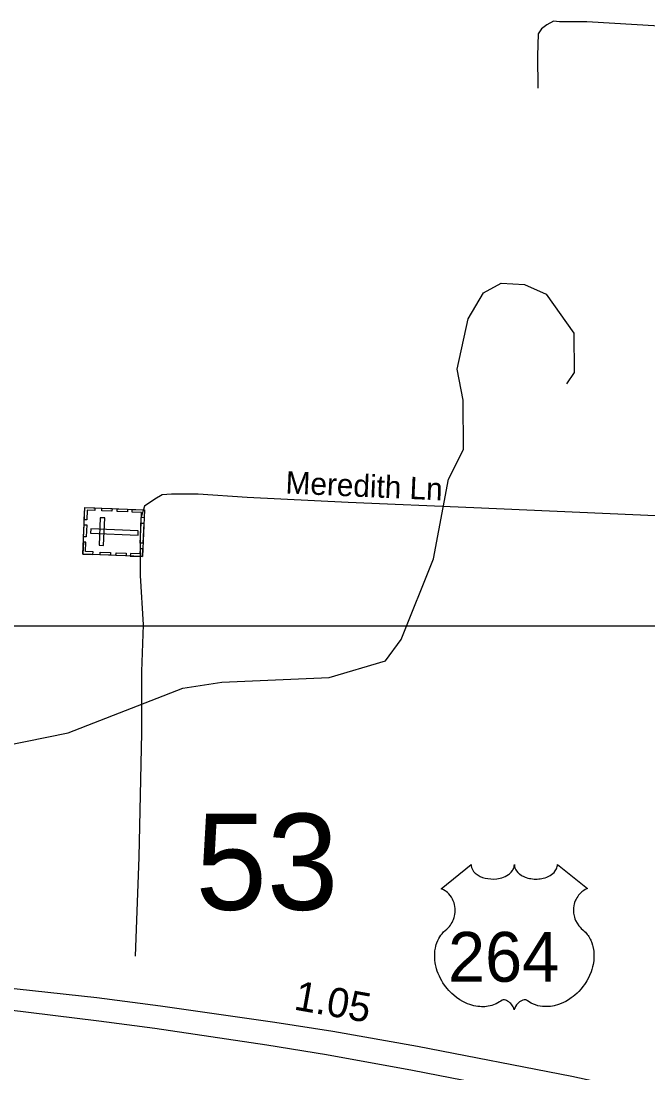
# Model space of a CAD drawing. Extents: x 2220236 to 2384410, y 720751 to 894131.
# Drawn here: x 2264073 to 2266749, y 742321 to 746808 of the extents above; entities that cross this region are included whole.
import ezdxf

# ---------------------------------------------------------------- set-up
doc = ezdxf.new("R2010")
doc.units = 0
for name, color, linetype in [('Exist Cultural Cemetery CELL', 7, 'Continuous'), ('Exist Hydrographic Creek Single Shore', 7, 'Continuous'), ('Exist Road Non-System Type 51', 7, 'Continuous'), ('Exist Road Non-System Type 51 Label', 7, 'Continuous'), ('Exist Road Primary US Divided Attributed', 7, 'Continuous'), ('Exist Road Primary US Mileage Hundredths English Label', 7, 'Continuous'), ('Exist Road Primary US Shield CELL', 7, 'Continuous'), ('Exist Road Primary US Shield Number Label', 7, 'Continuous'), ('Exist Road Secondary Structure Standard Bridge Number Label', 7, 'Continuous'), ('Map Preparation Inset Cut Line', 7, 'Continuous')]:
    doc.layers.add(name, color=color, linetype=linetype)

msp = doc.modelspace()

# ---------------------------------------------------------------- linework, layer by layer
at = {"layer": 'Exist Cultural Cemetery CELL'}
for points in [[(2264337.3, 744533.7), (2264345.5, 744732.6), (2264599.9, 744722.2), (2264591.8, 744523.3)], [(2264388.8, 744730.9), (2264388.3, 744719.5), (2264356.2, 744720.8), (2264354.5, 744680.3), (2264343.4, 744680.8), (2264345.5, 744732.6)], [(2264461.3, 744716.5), (2264418.1, 744718.3), (2264418.5, 744729.6), (2264461.8, 744727.9)], [(2264527.2, 744713.8), (2264483.9, 744715.5), (2264484.4, 744726.9), (2264527.7, 744725.1)], [(2264598.5, 744689.1), (2264587, 744689.6), (2264587.9, 744711.5), (2264547.6, 744713.2), (2264548, 744724.3), (2264599.9, 744722.2)], [(2264340.4, 744607.6), (2264342.5, 744659.4), (2264353.9, 744659), (2264351.8, 744607.2)], [(2264407, 744571.6), (2264425.7, 744570.9), (2264430.5, 744688.5), (2264411.8, 744689.3)], [(2264582.6, 744581.1), (2264586.1, 744665.9), (2264597.5, 744665.5), (2264594, 744580.7)], [(2264371.1, 744641.4), (2264370.3, 744622.7), (2264572.9, 744614.5), (2264573.7, 744633.1)], [(2264380.6, 744531.9), (2264381.1, 744543.2), (2264348.9, 744544.5), (2264350.6, 744585.1), (2264339.5, 744585.5), (2264337.3, 744533.7)], [(2264454.7, 744528.8), (2264411.4, 744530.6), (2264411.9, 744542), (2264455.2, 744540.2)], [(2264521.9, 744526.1), (2264478.6, 744527.8), (2264479.1, 744539.2), (2264522.3, 744537.5)], [(2264593.1, 744556.3), (2264581.6, 744556.8), (2264580.7, 744534.8), (2264540.3, 744536.4), (2264539.8, 744525.3), (2264591.7, 744523.2)]]:
    msp.add_lwpolyline(points, close=True, dxfattribs=at)
at = {"layer": 'Exist Hydrographic Creek Single Shore'}
msp.add_lwpolyline([(2262370.3, 743463.5), (2262520.4, 743473.5), (2262945.3, 743369.7), (2263270.3, 743431.9), (2263643.3, 743644), (2264274.4, 743772), (2264764.3, 743962.1), (2264930.4, 743988.2), (2265388.5, 744008.3), (2265629.5, 744078.8), (2265695.5, 744169.3), (2265833.5, 744514.1), (2265897.5, 744853.9), (2265962.5, 744980.5), (2265960.4, 745190.4), (2265934.4, 745322.1), (2265982.4, 745537.6), (2266047.4, 745647.8), (2266122.4, 745689), (2266222.5, 745683.6), (2266314.5, 745642.3), (2266432.5, 745475.9), (2266434.5, 745308.6), (2266401.5, 745260.1)], dxfattribs=at)
at = {"layer": 'Exist Road Non-System Type 51'}
for points in [[(2267728.1, 746768.9), (2267627, 746757.7), (2267264.1, 746768), (2266798.3, 746785.8), (2266488.2, 746804.7), (2266372.2, 746803.7), (2266346.3, 746807.5), (2266318.3, 746791.2), (2266294.6, 746774.9), (2266280.8, 746752.8), (2266277.6, 746658.9), (2266279, 746520.9)], [(2267813.2, 744653.5), (2267363.7, 744671.2), (2266005.8, 744731.2), (2265469.9, 744754.2), (2265037.9, 744776.1), (2264829.8, 744790.2), (2264716, 744789.1), (2264676, 744786.7), (2264644.2, 744768.4), (2264600.3, 744738.6), (2264585.3, 744687.4), (2264582.2, 744612.1), (2264582.2, 744443.3), (2264594.3, 744232.5), (2264588.3, 744033.6), (2264588.3, 743771.5), (2264576.2, 743241.3), (2264561.2, 742819.5)]]:
    msp.add_lwpolyline(points, dxfattribs=at)
at = {"layer": 'Exist Road Primary US Divided Attributed'}
for points in [[(2267400.5, 742079.8), (2267194.3, 742129.6), (2266992.9, 742181.8), (2266424.6, 742305.7), (2265765.6, 742433.7), (2265403.7, 742498.4), (2265156.1, 742537), (2264669, 742605.8), (2264396.4, 742641.8), (2263846.2, 742701.4), (2263465.1, 742732.4), (2263240, 742748.7)], [(2263249.3, 742665.7), (2263329.4, 742658.5), (2263474.6, 742646.6), (2263815.2, 742615.6), (2264405.9, 742544.1), (2264644.2, 742512.2), (2265123, 742440.6), (2265377.6, 742399.3), (2265744.9, 742333.2), (2266394.4, 742206.5), (2266946.1, 742079.9), (2267170.4, 742026.8), (2267378.4, 741969.9)]]:
    msp.add_lwpolyline(points, dxfattribs=at)
at = {"layer": 'Exist Road Primary US Shield CELL'}
msp.add_lwpolyline([(2265994.8, 743209.5), (2265995.2, 743204.2), (2265996.5, 743197.9), (2265997.4, 743194.6), (2266000.4, 743188.4), (2266005.3, 743181), (2266012.1, 743173.8), (2266019.7, 743167.5), (2266024.9, 743164.2), (2266033.7, 743159.4), (2266043.6, 743155.3), (2266054.7, 743152.1), (2266066, 743149.8), (2266078.4, 743148.4), (2266090.6, 743148.2), (2266103.9, 743149.2), (2266118.4, 743152), (2266125.2, 743153.7), (2266132.7, 743156.3), (2266139.7, 743159.2), (2266147.4, 743163.3), (2266153.5, 743167.3), (2266158.3, 743170.8), (2266165.2, 743177.3), (2266170.6, 743184.1), (2266172.9, 743187.9), (2266174.9, 743191.5), (2266177.6, 743199.3), (2266178.3, 743202.7), (2266178.9, 743209.8), (2266179.3, 743203.8), (2266179.9, 743200.1), (2266180.9, 743196.4), (2266182.4, 743192.6), (2266185.2, 743187.1), (2266188.2, 743182.5), (2266193.9, 743175.8), (2266197.5, 743172.4), (2266200.8, 743169.8), (2266209.5, 743163.8), (2266219.7, 743158.6), (2266224.7, 743156.4), (2266229.9, 743154.6), (2266236.4, 743152.6), (2266243.2, 743151), (2266249.9, 743149.9), (2266256.7, 743148.9), (2266263.7, 743148.3), (2266269.4, 743148.2), (2266276.4, 743148.3), (2266282.8, 743148.6), (2266289.4, 743149.4), (2266296.7, 743150.6), (2266302.6, 743151.9), (2266310.3, 743154), (2266317.3, 743156.5), (2266323.5, 743159.1), (2266331.4, 743163.3), (2266337.9, 743167.3), (2266342.6, 743171.1), (2266348.2, 743176.3), (2266353.5, 743182.5), (2266356.6, 743186.9), (2266358.8, 743191.6), (2266360.9, 743196.4), (2266362.2, 743201.6), (2266362.8, 743206.1), (2266362.9, 743209.9), (2266491.5, 743107.5), (2266488.4, 743106.3), (2266481.5, 743102.9), (2266475.9, 743099.6), (2266467.1, 743093.4), (2266463.3, 743090), (2266459.5, 743086.4), (2266456, 743082.6), (2266452.9, 743079), (2266449.2, 743073.9), (2266445.8, 743068.7), (2266442.6, 743063), (2266440.2, 743058.1), (2266436.2, 743047.7), (2266434.3, 743041.2), (2266433.1, 743035.7), (2266431.6, 743024.2), (2266431.2, 743018.7), (2266431.2, 743013.3), (2266431.5, 743007.6), (2266432.1, 743002.1), (2266433, 742996.4), (2266434, 742991.4), (2266435.6, 742985.3), (2266437.8, 742978.1), (2266440.6, 742971.2), (2266446.5, 742960), (2266454.1, 742948.7), (2266459.5, 742942.3), (2266464.8, 742936.8), (2266472.7, 742930.1), (2266477, 742926.3), (2266482, 742921.4), (2266490, 742912), (2266493.3, 742907.6), (2266496.6, 742902.7), (2266499.6, 742897.6), (2266502.7, 742892.1), (2266505.1, 742887.3), (2266509.6, 742876.3), (2266512.9, 742865.6), (2266514.4, 742860), (2266516.8, 742847.4), (2266517.7, 742841.1), (2266518.7, 742828.8), (2266518.8, 742813.9), (2266517.6, 742799.8), (2266515, 742783.3), (2266512.8, 742773.4), (2266509.4, 742761.9), (2266506.1, 742752), (2266500.2, 742737.3), (2266495, 742726.7), (2266488.3, 742714.2), (2266483.6, 742706.7), (2266478.2, 742698.7), (2266471.5, 742689.4), (2266463.6, 742679.5), (2266454.1, 742669.1), (2266446.4, 742661.4), (2266436.4, 742652.5), (2266430.3, 742647.4), (2266421.7, 742640.9), (2266409.8, 742633), (2266398.1, 742626.2), (2266388.2, 742621.1), (2266379.4, 742617.3), (2266368, 742613), (2266349, 742607.8), (2266342.1, 742606.3), (2266333.9, 742605.1), (2266326.2, 742604.4), (2266318.7, 742603.9), (2266308.7, 742603.9), (2266298.8, 742604.7), (2266289.4, 742606), (2266279.6, 742608.1), (2266269.3, 742611.1), (2266260, 742614.8), (2266250.6, 742619.4), (2266234.7, 742629.4), (2266230.1, 742631.9), (2266227.5, 742632.5), (2266221.3, 742632.8), (2266215.6, 742631.6), (2266209.6, 742629.3), (2266206.1, 742627.4), (2266201.3, 742624.3), (2266197.7, 742621.4), (2266193.3, 742617.2), (2266190.2, 742613.7), (2266187.9, 742611), (2266183.4, 742603.9), (2266181.9, 742600.6), (2266180.2, 742596.2), (2266178.7, 742589.8), (2266176.7, 742597.9), (2266174.3, 742603.2), (2266171.6, 742607.8), (2266168.7, 742611.8), (2266164.3, 742617), (2266160.2, 742620.8), (2266155.4, 742624.8), (2266150.2, 742627.9), (2266146.1, 742630), (2266142.3, 742631.5), (2266137.6, 742632.6), (2266133.9, 742632.9), (2266130.7, 742632.8), (2266126.5, 742631.9), (2266120.6, 742627.7), (2266115.1, 742623.9), (2266109.1, 742620.2), (2266102, 742616.4), (2266096.8, 742613.9), (2266090.5, 742611.5), (2266083.2, 742609.1), (2266075.3, 742607), (2266067.2, 742605.4), (2266060.1, 742604.3), (2266052.4, 742603.6), (2266045.5, 742603.4), (2266038.3, 742603.4), (2266031.5, 742604), (2266023.7, 742604.7), (2266014, 742606.1), (2266005.9, 742607.9), (2265997.4, 742610.2), (2265988.7, 742612.9), (2265979.3, 742616.5), (2265967.6, 742621.6), (2265959.5, 742625.8), (2265946.7, 742633.2), (2265931.6, 742643.6), (2265920.3, 742652.8), (2265912, 742660.3), (2265899.7, 742672.7), (2265892.6, 742680.9), (2265881.3, 742695.5), (2265874.1, 742706), (2265869.4, 742713.8), (2265862.6, 742726.2), (2265858.8, 742734.1), (2265854, 742745.5), (2265850.1, 742755.9), (2265846.9, 742765.7), (2265845.2, 742772.1), (2265842.8, 742783.1), (2265841.3, 742790.9), (2265839.9, 742801.6), (2265839.1, 742812.9), (2265838.9, 742823.3), (2265839.2, 742832), (2265840.2, 742842.1), (2265841.9, 742852.8), (2265843.9, 742862), (2265845.8, 742868.6), (2265848.5, 742876.7), (2265852.1, 742885.6), (2265856.4, 742894.1), (2265860.4, 742901.2), (2265865.5, 742908.8), (2265870.5, 742915.2), (2265877.1, 742922.4), (2265884, 742928.9), (2265890.2, 742934), (2265897.7, 742941.3), (2265901.5, 742945.7), (2265906.2, 742951.8), (2265909.9, 742957.5), (2265912.9, 742962.6), (2265916.8, 742970.2), (2265919.2, 742975.8), (2265922.1, 742984.4), (2265923.6, 742990.5), (2265925.1, 742998.3), (2265926.1, 743005.7), (2265926.5, 743014.9), (2265926.3, 743022.5), (2265925.3, 743031.4), (2265923.6, 743039.9), (2265921.6, 743047.4), (2265918.4, 743055.9), (2265915.5, 743062.1), (2265910.5, 743070.5), (2265905.1, 743078.4), (2265899.4, 743084.7), (2265893.7, 743090.4), (2265888.2, 743094.7), (2265883, 743098.4), (2265876.5, 743102.4), (2265870.2, 743105.5), (2265866.2, 743107.1)], close=True, dxfattribs=at)
at = {"layer": 'Map Preparation Inset Cut Line'}
msp.add_lwpolyline([(2259967.8, 744228.7), (2273241.2, 744228.7), (2273241.2, 736157.5), (2259967.8, 736157.5), (2259967.8, 744228.7)], dxfattribs=at)
msp.add_lwpolyline([(2259967.8, 744228.7), (2273241.2, 744228.7), (2273241.2, 736157.5), (2259967.8, 736157.5), (2259967.8, 744228.7)], dxfattribs=at)

# ---------------------------------------------------------------- texts
at = {"layer": 'Exist Road Non-System Type 51 Label'}
msp.add_text('Meredith Ln', height=95, rotation=357.4672, dxfattribs=at).set_placement((2265201, 744792.7))
at = {"layer": 'Exist Road Primary US Mileage Hundredths English Label'}
msp.add_text('1.05', height=125, rotation=349.8618, dxfattribs=at).set_placement((2265234, 742592.2))
at = {"layer": 'Exist Road Primary US Shield Number Label'}
msp.add_text('264', height=212.5, dxfattribs=at).set_placement((2265896, 742710.2))
at = {"layer": 'Exist Road Secondary Structure Standard Bridge Number Label'}
msp.add_text('53', height=410.1, dxfattribs=at).set_placement((2264817.9, 743016.9))

doc.saveas('drawing.dxf')
